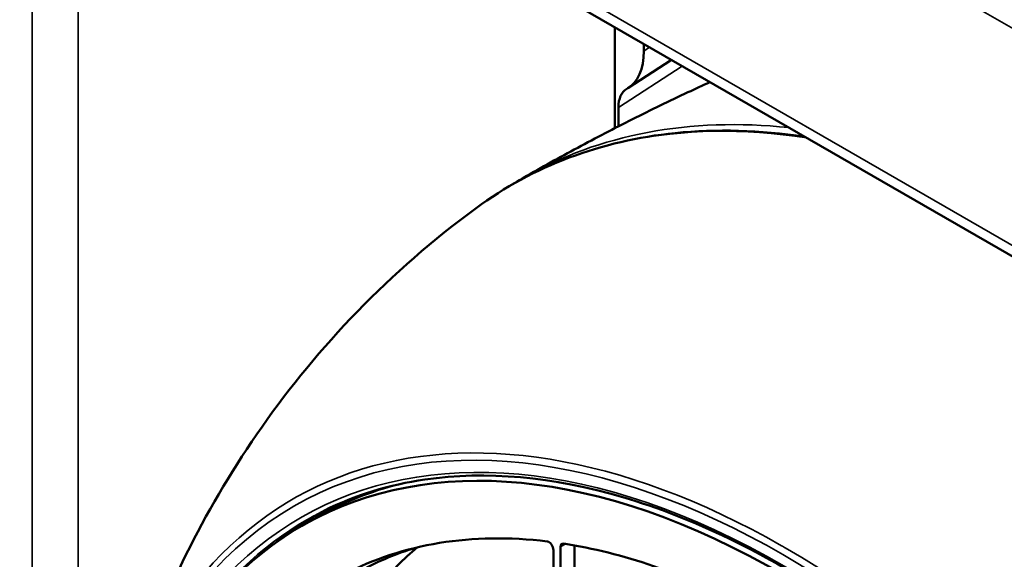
# Model space of a CAD drawing. Header units: millimetres. Extents: x 50 to 3176, y 50 to 2109.
# Tile 732 of 817: x 1777 to 1836, y 1778 to 1810. Entities that reach past the tile are written whole.
import ezdxf

# ---------------------------------------------------------------- set-up
doc = ezdxf.new("R2010")
doc.units = ezdxf.units.MM
doc.header["$LTSCALE"] = 10
doc.layers.add('Visible (ISO)', color=7, linetype='Continuous', lineweight=50)
doc.layers.add('Visible Narrow (ISO)', color=7, linetype='Continuous', lineweight=35)

msp = doc.modelspace()

# ---------------------------------------------------------------- linework, layer by layer
at = {"layer": 'Visible (ISO)'}
for p, q in [((1790.0528, 1822.8895), (1876.9445, 1772.7226)), ((1812.8, 1803.6464), (1812.8, 1809.7565)), ((1814.5583, 1808.7413), (1814.5583, 1808.3144)), ((1813.5978, 1806.0717), (1816.2262, 1807.7783)), ((1813.0195, 1804.9122), (1813.02, 1803.7592)), ((1794.7658, 1780.1175), (1793.9173, 1779.6276)), ((1809.5237, 1768.8449), (1809.5237, 1778.3512)), ((1810.3722, 1769.3348), (1810.3722, 1778.4398)), ((1809.0994, 1778.1601), (1809.0994, 1769.0898))]:
    msp.add_line(p, q, dxfattribs=at)
for centre, major_axis, ratio, start_param, end_param in [((1811.0215, 1810.3612), (2.5017, -4.3352), 0.5768294, 0.0035097, 0.7849054), ((1814.7884, 1803.8666), (-1.2517, 2.1668), 0.5768228, 0.0036503, 0.7736357), ((1822.8173, 1729.5714), (-28.9, 50.0563), 0.5773503, 2.3697486, 7.0550293), ((1823.6658, 1730.0613), (-28.9, 50.0563), 0.5773503, 6.1314169, 6.2831853), ((1823.6658, 1730.0613), (-28.9646, 50.1682), 0.5773503, 6.2548703, 6.3740339), ((1822.8173, 1729.5714), (-27, 46.7654), 0.5773503, 5.8761536, 6.2587999), ((1808.8166, 1778.3234), (-0.2, 0.3464), 0.5773503, 3.9269908, 5.8761536), ((1809.8065, 1778.1879), (-0.2, 0.3464), 0.5773503, 5.8481978, 7.0685835), ((1822.8173, 1729.5714), (-27, 46.7654), 0.5773503, 5.5522995, 5.8481978)]:
    msp.add_ellipse(centre, major_axis=major_axis, ratio=ratio, start_param=start_param, end_param=end_param, dxfattribs=at)
for points, knots in [([(1807.2984, 1800.6595), (1808.3793, 1801.2784), (1809.4685, 1801.8827), (1811.6611, 1803.0607), (1812.7645, 1803.6344), (1814.9832, 1804.7503), (1816.0985, 1805.2925), (1817.6621, 1806.0268), (1818.1065, 1806.2326), (1818.5514, 1806.4358)], [5.499841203, 5.499841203, 5.499841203, 5.499841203, 5.51545175, 5.51545175, 5.531062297, 5.531062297, 5.546672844, 5.546672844, 5.552855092, 5.552855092, 5.552855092, 5.552855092]), ([(1804.4273, 1798.8257), (1807.8794, 1801.3618), (1811.9609, 1802.898), (1818.9446, 1803.612), (1821.5597, 1803.5386), (1824.2599, 1803.1401)], [5.43410193, 5.43410193, 5.43410193, 5.43410193, 5.75123764, 5.75123764, 5.92689312, 5.92689312, 5.92689312, 5.92689312]), ([(1804.4273, 1798.8257), (1801.8336, 1796.9203), (1799.4325, 1794.8126), (1795.1074, 1790.3529), (1793.1831, 1788.0027), (1789.8199, 1783.2173), (1788.3799, 1780.7829), (1785.9341, 1775.946), (1784.9272, 1773.5433), (1783.2729, 1768.8364), (1782.6248, 1766.5316), (1782.1196, 1764.2898)], [0.84908131, 0.84908131, 0.84908131, 0.84908131, 0.94816347, 0.94816347, 1.04724563, 1.04724563, 1.14632778, 1.14632778, 1.24540994, 1.24540994, 1.3444921, 1.3444921, 1.3444921, 1.3444921]), ([(1853.1973, 1680.223), (1856.1719, 1682.205), (1858.6275, 1685.0495), (1862.2331, 1692.1664), (1863.3918, 1696.425), (1864.3023, 1705.9236), (1864.0598, 1711.1571), (1862.1999, 1722.0811), (1860.5828, 1727.7696), (1856.1347, 1739.0266), (1853.304, 1744.5931), (1846.7155, 1755.0373), (1842.9588, 1759.9132), (1834.9024, 1768.4785), (1830.6042, 1772.1667), (1821.9067, 1777.983), (1817.5089, 1780.1106), (1809.0595, 1782.5997), (1805.0108, 1782.959), (1799.1755, 1782.1072), (1797.1404, 1781.4807), (1795.2703, 1780.5554)], [3.9640572, 3.9640572, 3.9640572, 3.9640572, 4.2873613, 4.2873613, 4.6078904, 4.6078904, 4.9270689, 4.9270689, 5.2462512, 5.2462512, 5.5655763, 5.5655763, 5.8849383, 5.8849383, 6.2042113, 6.2042113, 6.523339, 6.523339, 6.8428012, 6.8428012, 7.0315171, 7.0315171, 7.0315171, 7.0315171])]:
    msp.add_open_spline(points, degree=3, knots=knots, dxfattribs=at)
for points in [[(1807.3001, 1800.6605), (1807.0677, 1800.5274), (1806.8376, 1800.3904), (1806.6098, 1800.2494)], [(1800.795, 1778.3048), (1799.6541, 1777.9573), (1798.564, 1777.5057), (1797.5312, 1776.9528)], [(1798.5525, 1775.9956), (1799.2742, 1776.8522), (1800.0535, 1777.6303), (1800.8862, 1778.3263)]]:
    msp.add_open_spline(points, degree=3, dxfattribs=at)
at = {"layer": 'Visible Narrow (ISO)'}
for p, q in [((2024.3569, 1701.4104), (1776.8695, 1844.2973)), ((1789.6386, 1823.8051), (1876.5304, 1773.6381)), ((1777.6252, 1718.9846), (1777.6252, 1816.8691)), ((1780.4033, 1816.8411), (1780.4033, 1718.9567)), ((1814.9065, 1808.5402), (1814.5585, 1808.3143)), ((1813.022, 1804.9109), (1816.8666, 1807.4086)), ((1809.835, 1778.5309), (1809.5237, 1778.3512))]:
    msp.add_line(p, q, dxfattribs=at)
for centre, major_axis, start_param, end_param in [((1841.2183, 1740.1952), (-34.6558, 60.0255), 5.8481823, 6.3468685), ((1841.889, 1740.5824), (-34.6618, 60.0361), 5.8865199, 6.2810825), ((1822.9587, 1729.653), (29.1332, -50.4601), 5.5025293, 10.2054339), ((1823.0999, 1729.7345), (-29.7356, 51.5036), 5.503077, 6.8422792), ((1823.1597, 1729.7691), (-28.9834, 50.2007), 6.2461189, 6.5348682), ((1830.1214, 1733.7884), (-26.7272, 46.2928), 0.0992608, 0.2036942), ((1823.1, 1729.7346), (-29.7357, 51.5037), 5.4978051, 5.503077), ((1823.0999, 1729.7345), (29.7356, -51.5036), 5.7240914, 8.6393978)]:
    msp.add_ellipse(centre, major_axis=major_axis, ratio=0.5773503, start_param=start_param, end_param=end_param, dxfattribs=at)
msp.add_ellipse((1822.9587, 1729.653), major_axis=(-29.5357, 51.1574), ratio=0.5773503, dxfattribs=at)

doc.saveas('drawing.dxf')
